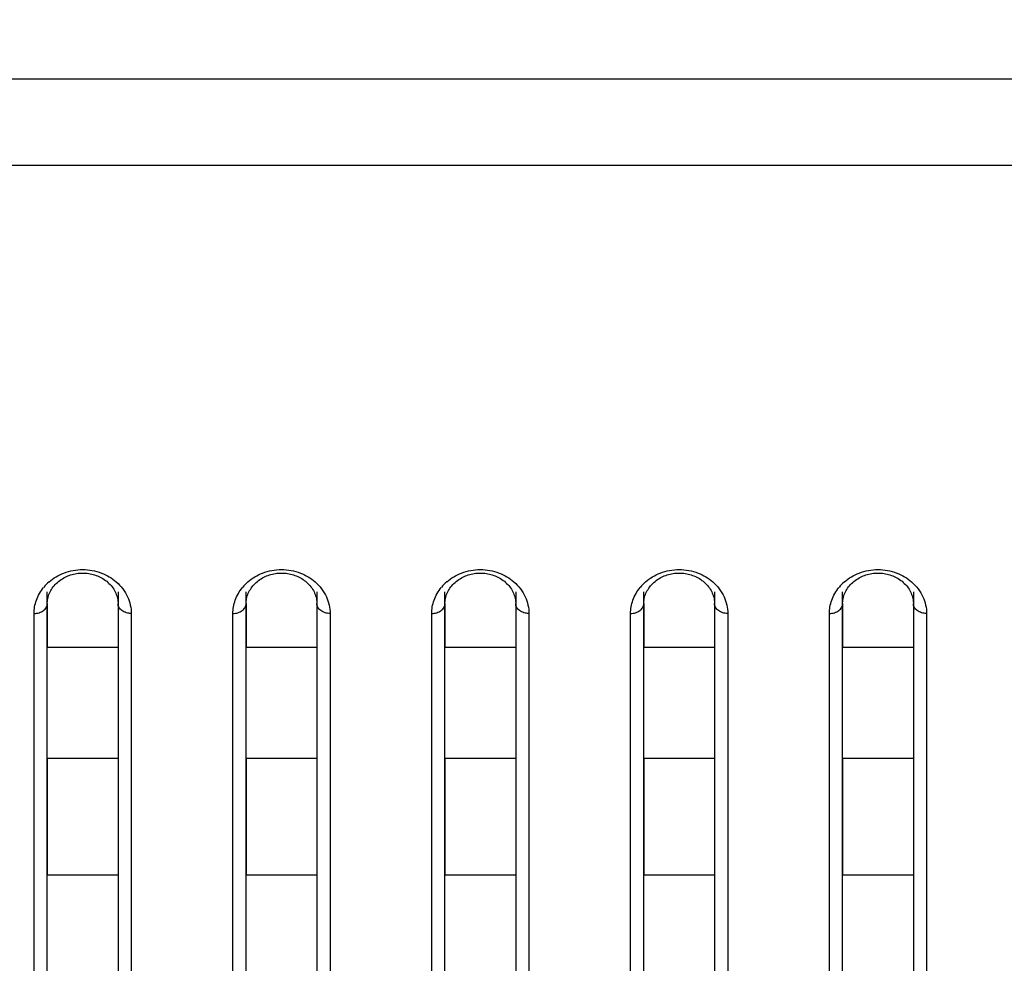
# Model space of a CAD drawing. Header units: millimetres. Extents: x -6054 to 364, y -1866 to 3094.
# Tile 344 of 360: x -3195 to -3173, y 1506 to 1527. Entities that reach past the tile are written whole.
import ezdxf

# ---------------------------------------------------------------- set-up
doc = ezdxf.new("R2010")
doc.units = ezdxf.units.MM
doc.header["$LTSCALE"] = 65.395
doc.header["$PDSIZE"] = 0.05
doc.layers.get('0').update_dxf_attribs({"linetype": 'CONTINUOUS'})
doc.layers.get('Defpoints').update_dxf_attribs({"linetype": 'CONTINUOUS'})
doc.layers.add('DIM', color=3, linetype='CONTINUOUS')
doc.styles.get("Standard").update_dxf_attribs({"font": 'arial.ttf'})
doc.dimstyles.new('ISO-25', dxfattribs={"dimtxt": 2.5, "dimasz": 2.5, "dimexe": 1.25, "dimexo": 0.625, "dimtad": 1, "dimtxsty": 'STANDARD', "dimcen": 2.5, "dimadec": 0, "dimazin": 0, "dimtfac": 1, "dimtmove": 0, "dimatfit": 3, "dimfxl": 1, "dimarcsym": 0})

# ---------------------------------------------------------------- blocks, each defined once
blk = doc.blocks.new('*D38')
at = {"layer": 'Defpoints', "color": 0}
for p in [(-3056.403, 1557.554), (-3005.253, 1557.554), (-3356.65, 1461.254)]:
    blk.add_point(p, dxfattribs=at)
at = {"layer": 'DIM', "color": 3, "lineweight": -2}
for p, q in [((-3005.253, 1557.554), (-3005.253, 1727.014)), ((-3055.778, 1557.554), (-3004.003, 1557.554)), ((-3005.253, 1476.254), (-3005.253, 1542.554)), ((-3356.025, 1461.254), (-3004.003, 1461.254))]:
    blk.add_line(p, q, dxfattribs=at)
at = {"layer": 'DIM', "color": 3}
for points in [[(-3002.753, 1542.554), (-3007.753, 1542.554), (-3005.253, 1557.554)], [(-3007.753, 1476.254), (-3002.753, 1476.254), (-3005.253, 1461.254)]]:
    blk.add_solid(points, dxfattribs=at)
at = {"layer": 'DIM', "color": 2, "insert": (-3023.063, 1649.784), "char_height": 20, "attachment_point": 5, "rotation": 90}
blk.add_mtext('96,3 [3,791]', dxfattribs=at)

msp = doc.modelspace()

# ---------------------------------------------------------------- linework, layer by layer
at = {"linetype": 'Continuous'}
for p, q in [((-3057.7, 1525.954), (-4728.647, 1525.954)), ((-3099.485, 1524.002), (-4686.861, 1524.002)), ((-3194.223, 1484.478), (-3194.223, 1514.359)), ((-3192.623, 1514.359), (-3192.623, 1484.478)), ((-3189.723, 1484.478), (-3189.723, 1514.359)), ((-3188.123, 1514.359), (-3188.123, 1484.478)), ((-3185.223, 1484.478), (-3185.223, 1514.359)), ((-3183.623, 1514.359), (-3183.623, 1484.478)), ((-3180.723, 1484.478), (-3180.723, 1514.359)), ((-3179.123, 1514.359), (-3179.123, 1484.478)), ((-3176.223, 1484.478), (-3176.223, 1514.359)), ((-3174.623, 1514.359), (-3174.623, 1484.478)), ((-3194.223, 1514.091), (-3194.223, 1513.095)), ((-3194.223, 1514.091), (-3194.223, 1513.095)), ((-3192.623, 1514.091), (-3192.623, 1513.095)), ((-3192.623, 1514.091), (-3192.623, 1513.095)), ((-3189.723, 1514.091), (-3189.723, 1513.095)), ((-3189.723, 1514.091), (-3189.723, 1513.095)), ((-3188.123, 1514.091), (-3188.123, 1513.095)), ((-3188.123, 1514.091), (-3188.123, 1513.095)), ((-3185.223, 1514.091), (-3185.223, 1513.095)), ((-3185.223, 1514.091), (-3185.223, 1513.095)), ((-3183.623, 1514.091), (-3183.623, 1513.095)), ((-3183.623, 1514.091), (-3183.623, 1513.095)), ((-3180.723, 1514.091), (-3180.723, 1513.095)), ((-3180.723, 1514.091), (-3180.723, 1513.095)), ((-3179.123, 1514.091), (-3179.123, 1513.095)), ((-3179.123, 1514.091), (-3179.123, 1513.095)), ((-3176.223, 1514.091), (-3176.223, 1513.095)), ((-3176.223, 1514.091), (-3176.223, 1513.095)), ((-3174.623, 1514.091), (-3174.623, 1513.095)), ((-3174.623, 1514.091), (-3174.623, 1513.095)), ((-3194.523, 1484.178), (-3194.523, 1513.867)), ((-3192.323, 1513.867), (-3192.323, 1484.178)), ((-3190.023, 1484.178), (-3190.023, 1513.867)), ((-3187.823, 1513.867), (-3187.823, 1484.178)), ((-3185.523, 1484.178), (-3185.523, 1513.867)), ((-3183.323, 1513.867), (-3183.323, 1484.178)), ((-3181.023, 1484.178), (-3181.023, 1513.867)), ((-3178.823, 1513.867), (-3178.823, 1484.178)), ((-3176.523, 1484.178), (-3176.523, 1513.867)), ((-3174.323, 1513.867), (-3174.323, 1484.178)), ((-3192.623, 1513.095), (-3194.223, 1513.095)), ((-3192.623, 1513.095), (-3194.223, 1513.095)), ((-3188.123, 1513.095), (-3189.723, 1513.095)), ((-3188.123, 1513.095), (-3189.723, 1513.095)), ((-3183.623, 1513.095), (-3185.223, 1513.095)), ((-3183.623, 1513.095), (-3185.223, 1513.095)), ((-3179.123, 1513.095), (-3180.723, 1513.095)), ((-3179.123, 1513.095), (-3180.723, 1513.095)), ((-3174.623, 1513.095), (-3176.223, 1513.095)), ((-3174.623, 1513.095), (-3176.223, 1513.095)), ((-3192.623, 1510.583), (-3194.223, 1510.583)), ((-3192.623, 1510.583), (-3194.223, 1510.583)), ((-3194.223, 1510.583), (-3194.223, 1507.945)), ((-3194.223, 1510.583), (-3194.223, 1507.945)), ((-3192.623, 1510.583), (-3192.623, 1507.945)), ((-3192.623, 1510.583), (-3192.623, 1507.945)), ((-3188.123, 1510.583), (-3189.723, 1510.583)), ((-3188.123, 1510.583), (-3189.723, 1510.583)), ((-3189.723, 1510.583), (-3189.723, 1507.945)), ((-3189.723, 1510.583), (-3189.723, 1507.945)), ((-3188.123, 1510.583), (-3188.123, 1507.945)), ((-3188.123, 1510.583), (-3188.123, 1507.945)), ((-3183.623, 1510.583), (-3185.223, 1510.583)), ((-3183.623, 1510.583), (-3185.223, 1510.583)), ((-3185.223, 1510.583), (-3185.223, 1507.945)), ((-3185.223, 1510.583), (-3185.223, 1507.945)), ((-3183.623, 1510.583), (-3183.623, 1507.945)), ((-3183.623, 1510.583), (-3183.623, 1507.945)), ((-3179.123, 1510.583), (-3180.723, 1510.583)), ((-3179.123, 1510.583), (-3180.723, 1510.583)), ((-3180.723, 1510.583), (-3180.723, 1507.945)), ((-3180.723, 1510.583), (-3180.723, 1507.945)), ((-3179.123, 1510.583), (-3179.123, 1507.945)), ((-3179.123, 1510.583), (-3179.123, 1507.945)), ((-3174.623, 1510.583), (-3176.223, 1510.583)), ((-3174.623, 1510.583), (-3176.223, 1510.583)), ((-3176.223, 1510.583), (-3176.223, 1507.945)), ((-3176.223, 1510.583), (-3176.223, 1507.945)), ((-3174.623, 1510.583), (-3174.623, 1507.945)), ((-3174.623, 1510.583), (-3174.623, 1507.945)), ((-3192.623, 1507.945), (-3194.223, 1507.945)), ((-3192.623, 1507.945), (-3194.223, 1507.945)), ((-3188.123, 1507.945), (-3189.723, 1507.945)), ((-3188.123, 1507.945), (-3189.723, 1507.945)), ((-3183.623, 1507.945), (-3185.223, 1507.945)), ((-3183.623, 1507.945), (-3185.223, 1507.945)), ((-3179.123, 1507.945), (-3180.723, 1507.945)), ((-3179.123, 1507.945), (-3180.723, 1507.945)), ((-3174.623, 1507.945), (-3176.223, 1507.945)), ((-3174.623, 1507.945), (-3176.223, 1507.945))]:
    msp.add_line(p, q, dxfattribs=at)
for points in [[(-3194.128, 1514.412), (-3194.11, 1514.44), (-3194.09, 1514.468), (-3194.068, 1514.495), (-3194.045, 1514.521), (-3194.021, 1514.546), (-3193.995, 1514.57), (-3193.968, 1514.592), (-3193.94, 1514.614), (-3193.912, 1514.635), (-3193.882, 1514.654), (-3193.852, 1514.671), (-3193.822, 1514.687), (-3193.791, 1514.702), (-3193.76, 1514.716), (-3193.728, 1514.728), (-3193.696, 1514.739), (-3193.663, 1514.749), (-3193.63, 1514.757), (-3193.596, 1514.765), (-3193.562, 1514.771), (-3193.528, 1514.775), (-3193.493, 1514.779), (-3193.459, 1514.781), (-3193.424, 1514.782), (-3193.389, 1514.781), (-3193.355, 1514.779), (-3193.32, 1514.776), (-3193.286, 1514.771), (-3193.252, 1514.765), (-3193.219, 1514.758), (-3193.185, 1514.749), (-3193.153, 1514.74), (-3193.12, 1514.729), (-3193.089, 1514.717), (-3193.057, 1514.703), (-3193.026, 1514.688), (-3192.996, 1514.672), (-3192.966, 1514.655), (-3192.936, 1514.636), (-3192.907, 1514.615), (-3192.879, 1514.594), (-3192.853, 1514.571), (-3192.827, 1514.547), (-3192.803, 1514.522), (-3192.78, 1514.497), (-3192.758, 1514.47), (-3192.738, 1514.443), (-3192.719, 1514.415)], [(-3189.628, 1514.412), (-3189.61, 1514.44), (-3189.59, 1514.468), (-3189.568, 1514.495), (-3189.545, 1514.521), (-3189.521, 1514.546), (-3189.495, 1514.57), (-3189.468, 1514.592), (-3189.44, 1514.614), (-3189.412, 1514.635), (-3189.382, 1514.654), (-3189.352, 1514.671), (-3189.322, 1514.687), (-3189.291, 1514.702), (-3189.26, 1514.716), (-3189.228, 1514.728), (-3189.196, 1514.739), (-3189.163, 1514.749), (-3189.13, 1514.757), (-3189.096, 1514.765), (-3189.062, 1514.771), (-3189.028, 1514.775), (-3188.993, 1514.779), (-3188.959, 1514.781), (-3188.924, 1514.782), (-3188.889, 1514.781), (-3188.855, 1514.779), (-3188.82, 1514.776), (-3188.786, 1514.771), (-3188.752, 1514.765), (-3188.719, 1514.758), (-3188.685, 1514.749), (-3188.653, 1514.74), (-3188.62, 1514.729), (-3188.589, 1514.717), (-3188.557, 1514.703), (-3188.526, 1514.688), (-3188.496, 1514.672), (-3188.466, 1514.655), (-3188.436, 1514.636), (-3188.407, 1514.615), (-3188.379, 1514.594), (-3188.353, 1514.571), (-3188.327, 1514.547), (-3188.303, 1514.522), (-3188.28, 1514.497), (-3188.258, 1514.47), (-3188.238, 1514.443), (-3188.219, 1514.415)], [(-3185.128, 1514.412), (-3185.11, 1514.44), (-3185.09, 1514.468), (-3185.068, 1514.495), (-3185.045, 1514.521), (-3185.021, 1514.546), (-3184.995, 1514.57), (-3184.968, 1514.592), (-3184.94, 1514.614), (-3184.912, 1514.635), (-3184.882, 1514.654), (-3184.852, 1514.671), (-3184.822, 1514.687), (-3184.791, 1514.702), (-3184.76, 1514.716), (-3184.728, 1514.728), (-3184.696, 1514.739), (-3184.663, 1514.749), (-3184.63, 1514.757), (-3184.596, 1514.765), (-3184.562, 1514.771), (-3184.528, 1514.775), (-3184.493, 1514.779), (-3184.459, 1514.781), (-3184.424, 1514.782), (-3184.389, 1514.781), (-3184.355, 1514.779), (-3184.32, 1514.776), (-3184.286, 1514.771), (-3184.252, 1514.765), (-3184.219, 1514.758), (-3184.185, 1514.749), (-3184.153, 1514.74), (-3184.12, 1514.729), (-3184.089, 1514.717), (-3184.057, 1514.703), (-3184.026, 1514.688), (-3183.996, 1514.672), (-3183.966, 1514.655), (-3183.936, 1514.636), (-3183.907, 1514.615), (-3183.879, 1514.594), (-3183.853, 1514.571), (-3183.827, 1514.547), (-3183.803, 1514.522), (-3183.78, 1514.497), (-3183.758, 1514.47), (-3183.738, 1514.443), (-3183.719, 1514.415)], [(-3180.628, 1514.412), (-3180.61, 1514.44), (-3180.59, 1514.468), (-3180.568, 1514.495), (-3180.545, 1514.521), (-3180.521, 1514.546), (-3180.495, 1514.57), (-3180.468, 1514.592), (-3180.44, 1514.614), (-3180.412, 1514.635), (-3180.382, 1514.654), (-3180.352, 1514.671), (-3180.322, 1514.687), (-3180.291, 1514.702), (-3180.26, 1514.716), (-3180.228, 1514.728), (-3180.196, 1514.739), (-3180.163, 1514.749), (-3180.13, 1514.757), (-3180.096, 1514.765), (-3180.062, 1514.771), (-3180.028, 1514.775), (-3179.993, 1514.779), (-3179.959, 1514.781), (-3179.924, 1514.782), (-3179.889, 1514.781), (-3179.855, 1514.779), (-3179.82, 1514.776), (-3179.786, 1514.771), (-3179.752, 1514.765), (-3179.719, 1514.758), (-3179.685, 1514.749), (-3179.653, 1514.74), (-3179.62, 1514.729), (-3179.589, 1514.717), (-3179.557, 1514.703), (-3179.526, 1514.688), (-3179.496, 1514.672), (-3179.466, 1514.655), (-3179.436, 1514.636), (-3179.407, 1514.615), (-3179.379, 1514.594), (-3179.353, 1514.571), (-3179.327, 1514.547), (-3179.303, 1514.522), (-3179.28, 1514.497), (-3179.258, 1514.47), (-3179.238, 1514.443), (-3179.219, 1514.415)], [(-3176.128, 1514.412), (-3176.11, 1514.44), (-3176.09, 1514.468), (-3176.068, 1514.495), (-3176.045, 1514.521), (-3176.021, 1514.546), (-3175.995, 1514.57), (-3175.968, 1514.592), (-3175.94, 1514.614), (-3175.912, 1514.635), (-3175.882, 1514.654), (-3175.852, 1514.671), (-3175.822, 1514.687), (-3175.791, 1514.702), (-3175.76, 1514.716), (-3175.728, 1514.728), (-3175.696, 1514.739), (-3175.663, 1514.749), (-3175.63, 1514.757), (-3175.596, 1514.765), (-3175.562, 1514.771), (-3175.528, 1514.775), (-3175.493, 1514.779), (-3175.459, 1514.781), (-3175.424, 1514.782), (-3175.389, 1514.781), (-3175.355, 1514.779), (-3175.32, 1514.776), (-3175.286, 1514.771), (-3175.252, 1514.765), (-3175.219, 1514.758), (-3175.185, 1514.749), (-3175.153, 1514.74), (-3175.12, 1514.729), (-3175.089, 1514.717), (-3175.057, 1514.703), (-3175.026, 1514.688), (-3174.996, 1514.672), (-3174.966, 1514.655), (-3174.936, 1514.636), (-3174.907, 1514.615), (-3174.879, 1514.594), (-3174.853, 1514.571), (-3174.827, 1514.547), (-3174.803, 1514.522), (-3174.78, 1514.497), (-3174.758, 1514.47), (-3174.738, 1514.443), (-3174.719, 1514.415)], [(-3194.197, 1514.263), (-3194.187, 1514.293), (-3194.174, 1514.324), (-3194.161, 1514.354), (-3194.145, 1514.383), (-3194.128, 1514.412)], [(-3192.719, 1514.415), (-3192.702, 1514.386), (-3192.687, 1514.357), (-3192.673, 1514.327), (-3192.661, 1514.297), (-3192.65, 1514.266)], [(-3189.697, 1514.263), (-3189.687, 1514.293), (-3189.674, 1514.324), (-3189.661, 1514.354), (-3189.645, 1514.383), (-3189.628, 1514.412)], [(-3188.219, 1514.415), (-3188.202, 1514.386), (-3188.187, 1514.357), (-3188.173, 1514.327), (-3188.161, 1514.297), (-3188.15, 1514.266)], [(-3185.197, 1514.263), (-3185.187, 1514.293), (-3185.174, 1514.324), (-3185.161, 1514.354), (-3185.145, 1514.383), (-3185.128, 1514.412)], [(-3183.719, 1514.415), (-3183.702, 1514.386), (-3183.687, 1514.357), (-3183.673, 1514.327), (-3183.661, 1514.297), (-3183.65, 1514.266)], [(-3180.697, 1514.263), (-3180.687, 1514.293), (-3180.674, 1514.324), (-3180.661, 1514.354), (-3180.645, 1514.383), (-3180.628, 1514.412)], [(-3179.219, 1514.415), (-3179.202, 1514.386), (-3179.187, 1514.357), (-3179.173, 1514.327), (-3179.161, 1514.297), (-3179.15, 1514.266)], [(-3176.197, 1514.263), (-3176.187, 1514.293), (-3176.174, 1514.324), (-3176.161, 1514.354), (-3176.145, 1514.383), (-3176.128, 1514.412)], [(-3174.719, 1514.415), (-3174.702, 1514.386), (-3174.687, 1514.357), (-3174.673, 1514.327), (-3174.661, 1514.297), (-3174.65, 1514.266)], [(-3194.223, 1514.091), (-3194.223, 1514.105), (-3194.221, 1514.137), (-3194.218, 1514.169), (-3194.213, 1514.2), (-3194.206, 1514.232), (-3194.197, 1514.263)], [(-3192.65, 1514.266), (-3192.642, 1514.235), (-3192.634, 1514.204), (-3192.629, 1514.173), (-3192.625, 1514.141), (-3192.623, 1514.109), (-3192.623, 1514.091)], [(-3189.723, 1514.091), (-3189.723, 1514.105), (-3189.721, 1514.137), (-3189.718, 1514.169), (-3189.713, 1514.2), (-3189.706, 1514.232), (-3189.697, 1514.263)], [(-3188.15, 1514.266), (-3188.142, 1514.235), (-3188.134, 1514.204), (-3188.129, 1514.173), (-3188.125, 1514.141), (-3188.123, 1514.109), (-3188.123, 1514.091)], [(-3185.223, 1514.091), (-3185.223, 1514.105), (-3185.221, 1514.137), (-3185.218, 1514.169), (-3185.213, 1514.2), (-3185.206, 1514.232), (-3185.197, 1514.263)], [(-3183.65, 1514.266), (-3183.642, 1514.235), (-3183.634, 1514.204), (-3183.629, 1514.173), (-3183.625, 1514.141), (-3183.623, 1514.109), (-3183.623, 1514.091)], [(-3180.723, 1514.091), (-3180.723, 1514.105), (-3180.721, 1514.137), (-3180.718, 1514.169), (-3180.713, 1514.2), (-3180.706, 1514.232), (-3180.697, 1514.263)], [(-3179.15, 1514.266), (-3179.142, 1514.235), (-3179.134, 1514.204), (-3179.129, 1514.173), (-3179.125, 1514.141), (-3179.123, 1514.109), (-3179.123, 1514.091)], [(-3176.223, 1514.091), (-3176.223, 1514.105), (-3176.221, 1514.137), (-3176.218, 1514.169), (-3176.213, 1514.2), (-3176.206, 1514.232), (-3176.197, 1514.263)], [(-3174.65, 1514.266), (-3174.642, 1514.235), (-3174.634, 1514.204), (-3174.629, 1514.173), (-3174.625, 1514.141), (-3174.623, 1514.109), (-3174.623, 1514.091)]]:
    msp.add_lwpolyline(points, dxfattribs=at)
for centre, start in [((-3193.498, 1513.792), 130.984), ((-3188.998, 1513.792), 130.984), ((-3184.498, 1513.792), 130.984), ((-3179.998, 1513.792), 130.984), ((-3175.498, 1513.792), 130.9751)]:
    msp.add_arc(centre, 1.045, start, 140.592, dxfattribs=at)
for points, knots in [([(-3194.184, 1514.581), (-3194.086, 1514.666), (-3193.845, 1514.81), (-3193.423, 1514.887), (-3193.001, 1514.81), (-3192.76, 1514.666), (-3192.662, 1514.581)], [0, 0, 0, 0, 0.23574, 0.500003, 0.764265, 1, 1, 1, 1]), ([(-3189.684, 1514.581), (-3189.586, 1514.666), (-3189.345, 1514.81), (-3188.923, 1514.887), (-3188.501, 1514.81), (-3188.26, 1514.666), (-3188.162, 1514.581)], [0, 0, 0, 0, 0.23574, 0.500003, 0.764265, 1, 1, 1, 1]), ([(-3185.184, 1514.581), (-3185.086, 1514.666), (-3184.845, 1514.81), (-3184.423, 1514.887), (-3184.001, 1514.81), (-3183.76, 1514.666), (-3183.662, 1514.581)], [0, 0, 0, 0, 0.23574, 0.500003, 0.764265, 1, 1, 1, 1]), ([(-3180.684, 1514.581), (-3180.586, 1514.666), (-3180.345, 1514.81), (-3179.923, 1514.887), (-3179.501, 1514.81), (-3179.26, 1514.666), (-3179.162, 1514.581)], [0, 0, 0, 0, 0.23574, 0.500003, 0.764265, 1, 1, 1, 1]), ([(-3176.183, 1514.581), (-3176.086, 1514.666), (-3175.845, 1514.81), (-3175.423, 1514.887), (-3175.001, 1514.81), (-3174.76, 1514.666), (-3174.663, 1514.581)], [0, 0, 0, 0, 0.235745, 0.500004, 0.764261, 1, 1, 1, 1]), ([(-3194.523, 1513.867), (-3194.523, 1513.969), (-3194.485, 1514.183), (-3194.375, 1514.371), (-3194.306, 1514.456)], [0, 0, 0, 0, 0.482589, 1, 1, 1, 1]), ([(-3192.662, 1514.581), (-3192.556, 1514.488), (-3192.385, 1514.267), (-3192.323, 1513.995), (-3192.323, 1513.867)], [0, 0, 0, 0, 0.525823, 1, 1, 1, 1]), ([(-3190.023, 1513.867), (-3190.023, 1513.969), (-3189.985, 1514.183), (-3189.875, 1514.371), (-3189.806, 1514.456)], [0, 0, 0, 0, 0.482589, 1, 1, 1, 1]), ([(-3188.162, 1514.581), (-3188.056, 1514.488), (-3187.885, 1514.267), (-3187.823, 1513.995), (-3187.823, 1513.867)], [0, 0, 0, 0, 0.525823, 1, 1, 1, 1]), ([(-3185.523, 1513.867), (-3185.523, 1513.969), (-3185.485, 1514.183), (-3185.375, 1514.371), (-3185.306, 1514.456)], [0, 0, 0, 0, 0.482589, 1, 1, 1, 1]), ([(-3183.662, 1514.581), (-3183.556, 1514.488), (-3183.385, 1514.267), (-3183.323, 1513.995), (-3183.323, 1513.867)], [0, 0, 0, 0, 0.525823, 1, 1, 1, 1]), ([(-3181.023, 1513.867), (-3181.023, 1513.969), (-3180.985, 1514.183), (-3180.875, 1514.371), (-3180.806, 1514.456)], [0, 0, 0, 0, 0.482589, 1, 1, 1, 1]), ([(-3179.162, 1514.581), (-3179.056, 1514.488), (-3178.885, 1514.267), (-3178.823, 1513.995), (-3178.823, 1513.867)], [0, 0, 0, 0, 0.525823, 1, 1, 1, 1]), ([(-3176.523, 1513.867), (-3176.523, 1513.969), (-3176.485, 1514.183), (-3176.375, 1514.371), (-3176.306, 1514.456)], [0, 0, 0, 0, 0.482589, 1, 1, 1, 1]), ([(-3174.663, 1514.581), (-3174.556, 1514.488), (-3174.385, 1514.267), (-3174.323, 1513.995), (-3174.323, 1513.867)], [0, 0, 0, 0, 0.52583, 1, 1, 1, 1]), ([(-3194.523, 1513.867), (-3194.484, 1513.867), (-3194.409, 1513.878), (-3194.31, 1513.925), (-3194.241, 1513.999), (-3194.223, 1514.062), (-3194.223, 1514.091)], [0, 0, 0, 0, 0.28207, 0.546535, 0.783879, 1, 1, 1, 1]), ([(-3192.323, 1513.867), (-3192.362, 1513.867), (-3192.437, 1513.878), (-3192.536, 1513.925), (-3192.605, 1513.999), (-3192.623, 1514.062), (-3192.623, 1514.091)], [0, 0, 0, 0, 0.28207, 0.546535, 0.783879, 1, 1, 1, 1]), ([(-3190.023, 1513.867), (-3189.984, 1513.867), (-3189.909, 1513.878), (-3189.81, 1513.925), (-3189.741, 1513.999), (-3189.723, 1514.062), (-3189.723, 1514.091)], [0, 0, 0, 0, 0.28207, 0.546535, 0.783879, 1, 1, 1, 1]), ([(-3187.823, 1513.867), (-3187.862, 1513.867), (-3187.937, 1513.878), (-3188.036, 1513.925), (-3188.105, 1513.999), (-3188.123, 1514.062), (-3188.123, 1514.091)], [0, 0, 0, 0, 0.28207, 0.546535, 0.783879, 1, 1, 1, 1]), ([(-3185.523, 1513.867), (-3185.484, 1513.867), (-3185.409, 1513.878), (-3185.31, 1513.925), (-3185.241, 1513.999), (-3185.223, 1514.062), (-3185.223, 1514.091)], [0, 0, 0, 0, 0.28207, 0.546535, 0.783879, 1, 1, 1, 1]), ([(-3183.323, 1513.867), (-3183.362, 1513.867), (-3183.437, 1513.878), (-3183.536, 1513.925), (-3183.605, 1513.999), (-3183.623, 1514.062), (-3183.623, 1514.091)], [0, 0, 0, 0, 0.28207, 0.546535, 0.783879, 1, 1, 1, 1]), ([(-3181.023, 1513.867), (-3180.984, 1513.867), (-3180.909, 1513.878), (-3180.81, 1513.925), (-3180.741, 1513.999), (-3180.723, 1514.062), (-3180.723, 1514.091)], [0, 0, 0, 0, 0.28207, 0.546535, 0.783879, 1, 1, 1, 1]), ([(-3178.823, 1513.867), (-3178.862, 1513.867), (-3178.937, 1513.878), (-3179.036, 1513.925), (-3179.105, 1513.999), (-3179.123, 1514.062), (-3179.123, 1514.091)], [0, 0, 0, 0, 0.28207, 0.546535, 0.783879, 1, 1, 1, 1]), ([(-3176.523, 1513.867), (-3176.484, 1513.867), (-3176.409, 1513.878), (-3176.31, 1513.925), (-3176.241, 1513.999), (-3176.223, 1514.062), (-3176.223, 1514.091)], [0, 0, 0, 0, 0.28207, 0.546535, 0.783879, 1, 1, 1, 1]), ([(-3174.323, 1513.867), (-3174.362, 1513.867), (-3174.437, 1513.878), (-3174.536, 1513.925), (-3174.605, 1513.999), (-3174.623, 1514.062), (-3174.623, 1514.091)], [0, 0, 0, 0, 0.28207, 0.546535, 0.783879, 1, 1, 1, 1])]:
    msp.add_open_spline(points, degree=3, knots=knots, dxfattribs=at)

# ---------------------------------------------------------------- dimensions: what is measured, and where the dimension line sits
at = {"layer": 'DIM'}
dim = msp.add_linear_dim(base=(-3005.253, 1557.554), p1=(-3356.65, 1461.254), p2=(-3056.403, 1557.554), angle=90, dimstyle='ISO-25', override={"dimscale": 1, "dimtxt": 20, "dimasz": 15, "dimexe": 1.25, "dimexo": 0.625, "dimgap": 5, "dimdec": 1, "dimzin": 8, "dimcen": 2.5, "dimclrd": 3, "dimclre": 3, "dimclrt": 2, "dimadec": 1, "dimtp": 0.3, "dimtm": 0.3, "dimtix": 0, "dimtofl": 0, "dimtmove": 0, "dimatfit": 3}, dxfattribs=at)
dim.commit()
dim.dimension.update_dxf_attribs({"geometry": '*D38', "text_midpoint": (-3023.063, 1649.784)})

doc.saveas('drawing.dxf')
